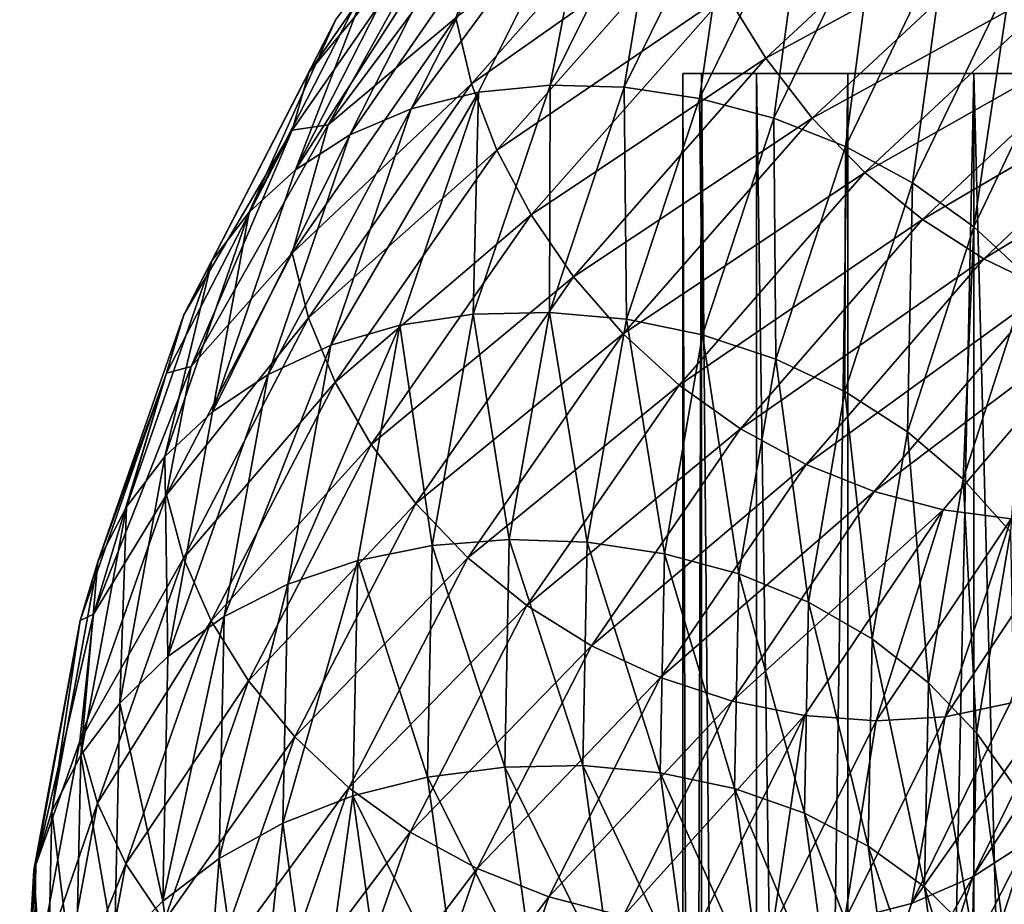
# Model space of a CAD drawing. Header units: metres. Extents: x -44 to 117, y -432 to 89.
# Tile 808 of 1056: x -19 to -14, y -98 to -93. Entities that reach past the tile are written whole.
import ezdxf

# ---------------------------------------------------------------- set-up
doc = ezdxf.new("R2010")
doc.units = ezdxf.units.M
doc.layers.add('solid_125568', color=7, linetype='CONTINUOUS')

msp = doc.modelspace()

# ---------------------------------------------------------------- linework, layer by layer
at = {"layer": 'solid_125568'}
for points in [[(-16.613228, -92.253319, 928.38562), (-17.472937, -93.495491, 927.002991), (-16.697144, -92.555527, 928.614624)], [(-17.331129, -93.215843, 926.772644), (-17.472937, -93.495491, 927.002991), (-16.613228, -92.253319, 928.38562)], [(-15.271184, -93.080353, 930.61969), (-15.062137, -93.419586, 930.648987), (-13.876684, -92.320313, 931.801331)], [(-13.876684, -92.320313, 931.801331), (-15.062137, -93.419586, 930.648987), (-13.65105, -92.651527, 931.769104)], [(-15.976238, -92.393639, 925.645935), (-16.933756, -93.686722, 924.508911), (-16.318096, -92.462929, 925.84906)], [(-15.976238, -92.393639, 925.645935), (-16.578938, -93.599358, 924.338684), (-16.933756, -93.686722, 924.508911)], [(-16.697905, -93.20742, 928.994202), (-16.61487, -93.555992, 929.143616), (-15.565852, -92.368858, 930.443176)], [(-15.565852, -92.368858, 930.443176), (-16.61487, -93.555992, 929.143616), (-15.440388, -92.727272, 930.550537)], [(-16.200857, -93.561981, 924.19043), (-16.578938, -93.599358, 924.338684), (-15.976238, -92.393639, 925.645935)], [(-15.611917, -92.376022, 925.463074), (-16.200857, -93.561981, 924.19043), (-15.976238, -92.393639, 925.645935)], [(-15.808881, -93.573318, 924.066223), (-16.200857, -93.561981, 924.19043), (-15.611917, -92.376022, 925.463074)], [(-15.234187, -92.408241, 925.303284), (-15.808881, -93.573318, 924.066223), (-15.611917, -92.376022, 925.463074)], [(-15.412354, -93.63205, 923.968079), (-15.808881, -93.573318, 924.066223), (-15.234187, -92.408241, 925.303284)], [(-14.852083, -92.488449, 925.169556), (-15.412354, -93.63205, 923.968079), (-15.234187, -92.408241, 925.303284)], [(-16.318096, -92.462929, 925.84906), (-17.256823, -93.824371, 924.698364), (-16.62932, -92.584663, 926.068909)], [(-16.318096, -92.462929, 925.84906), (-16.933756, -93.686722, 924.508911), (-17.256823, -93.824371, 924.698364)], [(-15.020553, -93.736679, 923.898315), (-15.412354, -93.63205, 923.968079), (-14.852083, -92.488449, 925.169556)], [(-14.474535, -92.614594, 925.06488), (-15.020553, -93.736679, 923.898315), (-14.852083, -92.488449, 925.169556)], [(-16.697144, -92.555527, 928.614624), (-17.561171, -93.799919, 927.221863), (-17.371191, -93.77092, 927.817566)], [(-17.472937, -93.495491, 927.002991), (-17.561171, -93.799919, 927.221863), (-16.697144, -92.555527, 928.614624)], [(-16.44788, -92.534523, 929.196045), (-17.371191, -93.77092, 927.817566), (-16.697905, -93.20742, 928.994202)], [(-16.697144, -92.555527, 928.614624), (-17.371191, -93.77092, 927.817566), (-16.44788, -92.534523, 929.196045)], [(-16.62932, -92.584663, 926.068909), (-17.542824, -94.007782, 924.902039), (-16.904829, -92.754539, 926.299988)], [(-16.62932, -92.584663, 926.068909), (-17.256823, -93.824371, 924.698364), (-17.542824, -94.007782, 924.902039)], [(-14.642682, -93.885544, 923.859375), (-15.020553, -93.736679, 923.898315), (-14.474535, -92.614594, 925.06488)], [(-14.110384, -92.784492, 924.992554), (-14.642682, -93.885544, 923.859375), (-14.474535, -92.614594, 925.06488)], [(-15.062137, -93.419586, 930.648987), (-14.817174, -93.736504, 930.636963), (-13.65105, -92.651527, 931.769104)], [(-13.65105, -92.651527, 931.769104), (-14.817174, -93.736504, 930.636963), (-13.396049, -92.953415, 931.690796)], [(-16.904829, -92.754539, 926.299988), (-17.542824, -94.007782, 924.902039), (-17.140255, -92.966881, 926.536438)], [(-16.61487, -93.555992, 929.143616), (-16.480928, -93.905128, 929.260925), (-15.440388, -92.727272, 930.550537)], [(-15.440388, -92.727272, 930.550537), (-16.480928, -93.905128, 929.260925), (-15.271184, -93.080353, 930.61969)], [(-14.287966, -94.077026, 923.853699), (-14.642682, -93.885544, 923.859375), (-14.110384, -92.784492, 924.992554)], [(-13.768496, -92.995987, 924.95575), (-14.287966, -94.077026, 923.853699), (-14.110384, -92.784492, 924.992554)], [(-17.140255, -92.966881, 926.536438), (-17.787193, -94.23111, 925.114563), (-17.331129, -93.215843, 926.772644)], [(-17.542824, -94.007782, 924.902039), (-17.787193, -94.23111, 925.114563), (-17.140255, -92.966881, 926.536438)], [(-14.817174, -93.736504, 930.636963), (-14.540331, -94.022743, 930.58197), (-13.396049, -92.953415, 931.690796)], [(-13.396049, -92.953415, 931.690796), (-14.540331, -94.022743, 930.58197), (-13.116034, -93.218277, 931.566162)], [(-13.964933, -94.308769, 923.882385), (-14.287966, -94.077026, 923.853699), (-13.768496, -92.995987, 924.95575)], [(-13.457108, -93.246231, 924.956543), (-13.964933, -94.308769, 923.882385), (-13.768496, -92.995987, 924.95575)], [(-16.480928, -93.905128, 929.260925), (-16.300274, -94.246635, 929.344238), (-15.271184, -93.080353, 930.61969)], [(-15.271184, -93.080353, 930.61969), (-16.300274, -94.246635, 929.344238), (-15.062137, -93.419586, 930.648987)], [(-17.331129, -93.215843, 926.772644), (-17.985291, -94.488327, 925.330872), (-17.472937, -93.495491, 927.002991)], [(-17.787193, -94.23111, 925.114563), (-17.985291, -94.488327, 925.330872), (-17.331129, -93.215843, 926.772644)], [(-16.697905, -93.20742, 928.994202), (-17.562008, -94.447243, 927.597107), (-16.61487, -93.555992, 929.143616)], [(-17.371191, -93.77092, 927.817566), (-17.562008, -94.447243, 927.597107), (-16.697905, -93.20742, 928.994202)], [(-14.540331, -94.022743, 930.58197), (-14.236314, -94.27092, 930.483398), (-13.116034, -93.218277, 931.566162)], [(-13.116034, -93.218277, 931.566162), (-14.236314, -94.27092, 930.483398), (-12.817673, -93.442215, 931.399597)], [(-13.679074, -94.574745, 923.943359), (-13.964933, -94.308769, 923.882385), (-13.457108, -93.246231, 924.956543)], [(-16.300274, -94.246635, 929.344238), (-16.077085, -94.572289, 929.391724), (-15.062137, -93.419586, 930.648987)], [(-15.062137, -93.419586, 930.648987), (-16.077085, -94.572289, 929.391724), (-14.817174, -93.736504, 930.636963)], [(-14.236314, -94.27092, 930.483398), (-13.912369, -94.477478, 930.344971), (-12.817673, -93.442215, 931.399597)], [(-12.817673, -93.442215, 931.399597), (-13.912369, -94.477478, 930.344971), (-12.508077, -93.622162, 931.196899)], [(-17.472937, -93.495491, 927.002991), (-18.132442, -94.773323, 925.545715), (-17.561171, -93.799919, 927.221863)], [(-17.985291, -94.488327, 925.330872), (-18.132442, -94.773323, 925.545715), (-17.472937, -93.495491, 927.002991)], [(-15.402517, -93.5, 337.264374), (-15.402539, -125.699997, 337.264557), (-15.5, -125.699997, 339)], [(-15.5, -93.5, 339), (-15.5, -125.699997, 339), (-15.402539, -125.699997, 340.735443)], [(-15.402517, -93.5, 337.264374), (-15.5, -125.699997, 339), (-15.5, -93.5, 339)], [(-15.402516, -93.5, 340.735657), (-15.5, -93.5, 339), (-15.402539, -125.699997, 340.735443)], [(-15.402517, -93.5, 337.264374), (-15.5, -93.5, 339), (-15.402516, -93.5, 340.735657)], [(-15.402517, -93.5, 337.264374), (-15.111382, -125.699997, 335.550934), (-15.402539, -125.699997, 337.264557)], [(-15.402516, -93.5, 340.735657), (-15.402539, -125.699997, 340.735443), (-15.111382, -125.699997, 342.449066)], [(-15.402517, -93.5, 337.264374), (-15.111362, -93.5, 335.550842), (-15.111382, -125.699997, 335.550934)], [(-15.402517, -93.5, 337.264374), (-15.402516, -93.5, 340.735657), (-15.111361, -93.5, 342.449158)], [(-15.402517, -93.5, 337.264374), (-15.111361, -93.5, 342.449158), (-15.111362, -93.5, 335.550842)], [(-15.111361, -93.5, 342.449158), (-15.402516, -93.5, 340.735657), (-15.111382, -125.699997, 342.449066)], [(-14.630223, -93.5, 333.880768), (-14.630192, -125.699997, 333.880676), (-15.111382, -125.699997, 335.550934)], [(-15.111362, -93.5, 335.550842), (-14.630223, -93.5, 333.880768), (-15.111382, -125.699997, 335.550934)], [(-15.111361, -93.5, 342.449158), (-15.111382, -125.699997, 342.449066), (-14.630192, -125.699997, 344.119324)], [(-15.111362, -93.5, 335.550842), (-15.111361, -93.5, 342.449158), (-14.630218, -93.5, 344.119263)], [(-15.111362, -93.5, 335.550842), (-14.630218, -93.5, 344.119263), (-14.630223, -93.5, 333.880768)], [(-14.630218, -93.5, 344.119263), (-15.111361, -93.5, 342.449158), (-14.630192, -125.699997, 344.119324)], [(-14.630223, -93.5, 333.880768), (-13.965068, -93.5, 332.274902), (-14.630192, -125.699997, 333.880676)], [(-14.630223, -93.5, 333.880768), (-14.630218, -93.5, 344.119263), (-13.965055, -93.5, 345.725128)], [(-14.630223, -93.5, 333.880768), (-13.965055, -93.5, 345.725128), (-13.965068, -93.5, 332.274902)], [(-13.965055, -93.5, 345.725128), (-14.630218, -93.5, 344.119263), (-14.630192, -125.699997, 344.119324)], [(-13.965068, -93.5, 332.274902), (-13.965017, -125.699997, 332.274811), (-14.630192, -125.699997, 333.880676)], [(-13.965055, -93.5, 345.725128), (-14.630192, -125.699997, 344.119324), (-13.965017, -125.699997, 345.725189)], [(-13.965068, -93.5, 332.274902), (-13.124198, -93.5, 330.753448), (-13.965017, -125.699997, 332.274811)], [(-13.965068, -93.5, 332.274902), (-13.965055, -93.5, 345.725128), (-13.124176, -93.5, 347.246582)], [(-13.965068, -93.5, 332.274902), (-13.124176, -93.5, 347.246582), (-13.124198, -93.5, 330.753448)], [(-13.965055, -93.5, 345.725128), (-13.965017, -125.699997, 345.725189), (-13.124225, -125.699997, 347.24649)], [(-13.124176, -93.5, 347.246582), (-13.965055, -93.5, 345.725128), (-13.124225, -125.699997, 347.24649)], [(-13.124198, -93.5, 330.753448), (-13.124225, -125.699997, 330.75351), (-13.965017, -125.699997, 332.274811)], [(-17.562008, -94.447243, 927.597107), (-17.474693, -94.788719, 927.752197), (-16.61487, -93.555992, 929.143616)], [(-16.61487, -93.555992, 929.143616), (-17.474693, -94.788719, 927.752197), (-16.480928, -93.905128, 929.260925)], [(-16.578938, -93.599358, 924.338684), (-17.357204, -94.93354, 923.117004), (-16.933756, -93.686722, 924.508911)], [(-16.578938, -93.599358, 924.338684), (-16.993452, -94.827667, 922.980774), (-17.357204, -94.93354, 923.117004)], [(-16.605906, -94.770058, 922.868286), (-16.993452, -94.827667, 922.980774), (-16.578938, -93.599358, 924.338684)], [(-16.200857, -93.561981, 924.19043), (-16.605906, -94.770058, 922.868286), (-16.578938, -93.599358, 924.338684)], [(-16.20413, -94.759995, 922.780823), (-16.605906, -94.770058, 922.868286), (-16.200857, -93.561981, 924.19043)], [(-15.808881, -93.573318, 924.066223), (-16.20413, -94.759995, 922.780823), (-16.200857, -93.561981, 924.19043)], [(-15.797684, -94.796722, 922.719482), (-16.20413, -94.759995, 922.780823), (-15.808881, -93.573318, 924.066223)], [(-15.412354, -93.63205, 923.968079), (-15.797684, -94.796722, 922.719482), (-15.808881, -93.573318, 924.066223)], [(-15.396075, -94.879288, 922.685852), (-15.797684, -94.796722, 922.719482), (-15.412354, -93.63205, 923.968079)], [(-15.020553, -93.736679, 923.898315), (-15.396075, -94.879288, 922.685852), (-15.412354, -93.63205, 923.968079)], [(-13.912369, -94.477478, 930.344971), (-13.576264, -94.639732, 930.171814), (-12.508077, -93.622162, 931.196899)], [(-16.933756, -93.686722, 924.508911), (-17.688446, -95.087494, 923.275024), (-17.256823, -93.824371, 924.698364)], [(-16.933756, -93.686722, 924.508911), (-17.357204, -94.93354, 923.117004), (-17.688446, -95.087494, 923.275024)], [(-16.077085, -94.572289, 929.391724), (-15.815569, -94.873901, 929.40155), (-14.817174, -93.736504, 930.636963)], [(-14.817174, -93.736504, 930.636963), (-15.815569, -94.873901, 929.40155), (-14.540331, -94.022743, 930.58197)], [(-15.008773, -95.006584, 922.681458), (-15.396075, -94.879288, 922.685852), (-15.020553, -93.736679, 923.898315)], [(-14.642682, -93.885544, 923.859375), (-15.008773, -95.006584, 922.681458), (-15.020553, -93.736679, 923.898315)], [(-17.561171, -93.799919, 927.221863), (-18.223986, -95.080017, 925.754028), (-18.093262, -95.044754, 926.360046)], [(-18.132442, -94.773323, 925.545715), (-18.223986, -95.080017, 925.754028), (-17.561171, -93.799919, 927.221863)], [(-17.371191, -93.77092, 927.817566), (-18.093262, -95.044754, 926.360046), (-17.562008, -94.447243, 927.597107)], [(-17.561171, -93.799919, 927.221863), (-18.093262, -95.044754, 926.360046), (-17.371191, -93.77092, 927.817566)], [(-17.256823, -93.824371, 924.698364), (-17.981693, -95.284752, 923.450439), (-17.542824, -94.007782, 924.902039)], [(-17.256823, -93.824371, 924.698364), (-17.688446, -95.087494, 923.275024), (-17.981693, -95.284752, 923.450439)], [(-17.474693, -94.788719, 927.752197), (-17.333799, -95.128052, 927.880005), (-16.480928, -93.905128, 929.260925)], [(-16.480928, -93.905128, 929.260925), (-17.333799, -95.128052, 927.880005), (-16.300274, -94.246635, 929.344238)], [(-14.645255, -95.177544, 922.707825), (-15.008773, -95.006584, 922.681458), (-14.642682, -93.885544, 923.859375)], [(-14.287966, -94.077026, 923.853699), (-14.645255, -95.177544, 922.707825), (-14.642682, -93.885544, 923.859375)], [(-17.542824, -94.007782, 924.902039), (-17.981693, -95.284752, 923.450439), (-17.787193, -94.23111, 925.114563)], [(-15.815569, -94.873901, 929.40155), (-15.520018, -95.143417, 929.371765), (-14.540331, -94.022743, 930.58197)], [(-14.540331, -94.022743, 930.58197), (-15.520018, -95.143417, 929.371765), (-14.236314, -94.27092, 930.483398)], [(-14.314245, -95.390327, 922.765503), (-14.645255, -95.177544, 922.707825), (-14.287966, -94.077026, 923.853699)], [(-13.964933, -94.308769, 923.882385), (-14.314245, -95.390327, 922.765503), (-14.287966, -94.077026, 923.853699)], [(-17.787193, -94.23111, 925.114563), (-18.232231, -95.51931, 923.638367), (-17.985291, -94.488327, 925.330872)], [(-17.981693, -95.284752, 923.450439), (-18.232231, -95.51931, 923.638367), (-17.787193, -94.23111, 925.114563)], [(-17.333799, -95.128052, 927.880005), (-17.143751, -95.457344, 927.978455), (-16.300274, -94.246635, 929.344238)], [(-16.300274, -94.246635, 929.344238), (-17.143751, -95.457344, 927.978455), (-16.077085, -94.572289, 929.391724)], [(-15.520018, -95.143417, 929.371765), (-15.195439, -95.373749, 929.301331), (-14.236314, -94.27092, 930.483398)], [(-14.236314, -94.27092, 930.483398), (-15.195439, -95.373749, 929.301331), (-13.912369, -94.477478, 930.344971)], [(-14.021327, -95.639206, 922.851807), (-14.314245, -95.390327, 922.765503), (-13.964933, -94.308769, 923.882385)], [(-13.679074, -94.574745, 923.943359), (-14.021327, -95.639206, 922.851807), (-13.964933, -94.308769, 923.882385)], [(-17.562008, -94.447243, 927.597107), (-18.224888, -95.722511, 926.124817), (-17.474693, -94.788719, 927.752197)], [(-18.093262, -95.044754, 926.360046), (-18.224888, -95.722511, 926.124817), (-17.562008, -94.447243, 927.597107)], [(-15.195439, -95.373749, 929.301331), (-14.849577, -95.561737, 929.193237), (-13.912369, -94.477478, 930.344971)], [(-13.912369, -94.477478, 930.344971), (-14.849577, -95.561737, 929.193237), (-13.576264, -94.639732, 930.171814)], [(-17.985291, -94.488327, 925.330872), (-18.435305, -95.78495, 923.834045), (-18.132442, -94.773323, 925.545715)], [(-18.232231, -95.51931, 923.638367), (-18.435305, -95.78495, 923.834045), (-17.985291, -94.488327, 925.330872)], [(-17.143751, -95.457344, 927.978455), (-16.908962, -95.768677, 928.045288), (-16.077085, -94.572289, 929.391724)], [(-16.077085, -94.572289, 929.391724), (-16.908962, -95.768677, 928.045288), (-15.815569, -94.873901, 929.40155)], [(-13.771305, -95.917404, 922.963318), (-14.021327, -95.639206, 922.851807), (-13.679074, -94.574745, 923.943359)], [(-14.849577, -95.561737, 929.193237), (-14.490767, -95.705093, 929.051941), (-13.576264, -94.639732, 930.171814)], [(-13.576264, -94.639732, 930.171814), (-14.490767, -95.705093, 929.051941), (-13.235805, -94.755013, 929.968994)], [(-18.132442, -94.773323, 925.545715), (-18.586132, -96.075401, 924.032898), (-18.223986, -95.080017, 925.754028)], [(-18.435305, -95.78495, 923.834045), (-18.586132, -96.075401, 924.032898), (-18.132442, -94.773323, 925.545715)], [(-18.224888, -95.722511, 926.124817), (-18.134295, -96.056595, 926.285828), (-17.474693, -94.788719, 927.752197)], [(-17.474693, -94.788719, 927.752197), (-18.134295, -96.056595, 926.285828), (-17.333799, -95.128052, 927.880005)], [(-16.605906, -94.770058, 922.868286), (-16.822866, -95.989769, 921.514038), (-16.993452, -94.827667, 922.980774)], [(-16.415844, -95.958046, 921.463989), (-16.822866, -95.989769, 921.514038), (-16.605906, -94.770058, 922.868286)], [(-16.20413, -94.759995, 922.780823), (-16.415844, -95.958046, 921.463989), (-16.605906, -94.770058, 922.868286)], [(-16.00408, -95.972488, 921.440308), (-16.415844, -95.958046, 921.463989), (-16.20413, -94.759995, 922.780823)], [(-15.797684, -94.796722, 922.719482), (-16.00408, -95.972488, 921.440308), (-16.20413, -94.759995, 922.780823)], [(-15.597212, -96.032707, 921.443542), (-16.00408, -95.972488, 921.440308), (-15.797684, -94.796722, 922.719482)], [(-15.396075, -94.879288, 922.685852), (-15.597212, -96.032707, 921.443542), (-15.797684, -94.796722, 922.719482)], [(-14.490767, -95.705093, 929.051941), (-14.12738, -95.801537, 928.881653), (-13.235805, -94.755013, 929.968994)], [(-13.235805, -94.755013, 929.968994), (-14.12738, -95.801537, 928.881653), (-13.767949, -95.849037, 928.686523)], [(-16.993452, -94.827667, 922.980774), (-17.584053, -96.192474, 921.691528), (-17.357204, -94.93354, 923.117004)], [(-16.993452, -94.827667, 922.980774), (-17.21549, -96.067863, 921.589966), (-17.584053, -96.192474, 921.691528)], [(-16.822866, -95.989769, 921.514038), (-17.21549, -96.067863, 921.589966), (-16.993452, -94.827667, 922.980774)], [(-16.908962, -95.768677, 928.045288), (-16.633867, -96.054169, 928.078369), (-15.815569, -94.873901, 929.40155)], [(-15.815569, -94.873901, 929.40155), (-16.633867, -96.054169, 928.078369), (-15.520018, -95.143417, 929.371765)], [(-15.204865, -96.138161, 921.474365), (-15.597212, -96.032707, 921.443542), (-15.396075, -94.879288, 922.685852)], [(-15.008773, -95.006584, 922.681458), (-15.204865, -96.138161, 921.474365), (-15.396075, -94.879288, 922.685852)], [(-17.357204, -94.93354, 923.117004), (-17.919724, -96.362915, 921.817505), (-17.688446, -95.087494, 923.275024)], [(-17.357204, -94.93354, 923.117004), (-17.584053, -96.192474, 921.691528), (-17.919724, -96.362915, 921.817505)], [(-14.836664, -96.28833, 921.533569), (-15.204865, -96.138161, 921.474365), (-15.008773, -95.006584, 922.681458)], [(-14.645255, -95.177544, 922.707825), (-14.836664, -96.28833, 921.533569), (-15.008773, -95.006584, 922.681458)], [(-18.093262, -95.044754, 926.360046), (-18.609802, -96.350586, 924.835571), (-18.224888, -95.722511, 926.124817)], [(-18.223986, -95.080017, 925.754028), (-18.609802, -96.350586, 924.835571), (-18.093262, -95.044754, 926.360046)], [(-18.223986, -95.080017, 925.754028), (-18.679943, -96.384392, 924.230347), (-18.609802, -96.350586, 924.835571)], [(-18.586132, -96.075401, 924.032898), (-18.679943, -96.384392, 924.230347), (-18.223986, -95.080017, 925.754028)], [(-17.688446, -95.087494, 923.275024), (-18.216894, -96.574188, 921.96405), (-17.981693, -95.284752, 923.450439)], [(-17.688446, -95.087494, 923.275024), (-17.919724, -96.362915, 921.817505), (-18.216894, -96.574188, 921.96405)], [(-18.134295, -96.056595, 926.285828), (-17.988062, -96.385712, 926.424805), (-17.333799, -95.128052, 927.880005)], [(-17.333799, -95.128052, 927.880005), (-17.988062, -96.385712, 926.424805), (-17.143751, -95.457344, 927.978455)], [(-16.633867, -96.054169, 928.078369), (-16.322973, -96.306061, 928.075378), (-15.520018, -95.143417, 929.371765)], [(-15.520018, -95.143417, 929.371765), (-16.322973, -96.306061, 928.075378), (-15.195439, -95.373749, 929.301331)], [(-14.501427, -96.481903, 921.620789), (-14.836664, -96.28833, 921.533569), (-14.645255, -95.177544, 922.707825)], [(-14.314245, -95.390327, 922.765503), (-14.501427, -96.481903, 921.620789), (-14.645255, -95.177544, 922.707825)], [(-17.981693, -95.284752, 923.450439), (-18.216894, -96.574188, 921.96405), (-18.232231, -95.51931, 923.638367)], [(-16.322973, -96.306061, 928.075378), (-15.981528, -96.517609, 928.03479), (-15.195439, -95.373749, 929.301331)], [(-15.195439, -95.373749, 929.301331), (-15.981528, -96.517609, 928.03479), (-14.849577, -95.561737, 929.193237)], [(-14.204769, -96.71347, 921.73291), (-14.501427, -96.481903, 921.620789), (-14.314245, -95.390327, 922.765503)], [(-14.021327, -95.639206, 922.851807), (-14.204769, -96.71347, 921.73291), (-14.314245, -95.390327, 922.765503)], [(-17.988062, -96.385712, 926.424805), (-17.790798, -96.702286, 926.539063), (-17.143751, -95.457344, 927.978455)], [(-17.143751, -95.457344, 927.978455), (-17.790798, -96.702286, 926.539063), (-16.908962, -95.768677, 928.045288)], [(-18.232231, -95.51931, 923.638367), (-18.470764, -96.820091, 922.12677), (-18.435305, -95.78495, 923.834045)], [(-18.216894, -96.574188, 921.96405), (-18.470764, -96.820091, 922.12677), (-18.232231, -95.51931, 923.638367)], [(-15.981528, -96.517609, 928.03479), (-15.617686, -96.686058, 927.958984), (-14.849577, -95.561737, 929.193237)], [(-14.849577, -95.561737, 929.193237), (-15.617686, -96.686058, 927.958984), (-14.490767, -95.705093, 929.051941)], [(-13.951533, -96.976524, 921.866089), (-14.204769, -96.71347, 921.73291), (-14.021327, -95.639206, 922.851807)], [(-13.771305, -95.917404, 922.963318), (-13.951533, -96.976524, 921.866089), (-14.021327, -95.639206, 922.851807)], [(-18.224888, -95.722511, 926.124817), (-18.680902, -97.021858, 924.596619), (-18.134295, -96.056595, 926.285828)], [(-18.609802, -96.350586, 924.835571), (-18.680902, -97.021858, 924.596619), (-18.224888, -95.722511, 926.124817)], [(-15.617686, -96.686058, 927.958984), (-15.240257, -96.809525, 927.851501), (-14.490767, -95.705093, 929.051941)], [(-14.490767, -95.705093, 929.051941), (-15.240257, -96.809525, 927.851501), (-14.12738, -95.801537, 928.881653)], [(-18.435305, -95.78495, 923.834045), (-18.676512, -97.094238, 922.301453), (-18.586132, -96.075401, 924.032898)], [(-18.470764, -96.820091, 922.12677), (-18.676512, -97.094238, 922.301453), (-18.435305, -95.78495, 923.834045)], [(-17.790798, -96.702286, 926.539063), (-17.547098, -96.998718, 926.626221), (-16.908962, -95.768677, 928.045288)], [(-16.908962, -95.768677, 928.045288), (-17.547098, -96.998718, 926.626221), (-16.633867, -96.054169, 928.078369)], [(-15.240257, -96.809525, 927.851501), (-14.858079, -96.886169, 927.71582), (-14.12738, -95.801537, 928.881653)], [(-14.12738, -95.801537, 928.881653), (-14.858079, -96.886169, 927.71582), (-14.480122, -96.914375, 927.555115)], [(-14.12738, -95.801537, 928.881653), (-14.480122, -96.914375, 927.555115), (-13.767949, -95.849037, 928.686523)], [(-13.767949, -95.849037, 928.686523), (-14.480122, -96.914375, 927.555115), (-14.115467, -96.892723, 927.372437)], [(-13.42115, -95.845734, 928.470337), (-14.115467, -96.892723, 927.372437), (-13.773201, -96.819794, 927.170776)], [(-13.767949, -95.849037, 928.686523), (-14.115467, -96.892723, 927.372437), (-13.42115, -95.845734, 928.470337)], [(-13.746544, -97.264381, 922.016785), (-13.951533, -96.976524, 921.866089), (-13.771305, -95.917404, 922.963318)], [(-16.822866, -95.989769, 921.514038), (-16.847664, -97.210663, 920.144897), (-17.21549, -96.067863, 921.589966)], [(-16.440042, -97.157249, 920.132751), (-16.847664, -97.210663, 920.144897), (-16.822866, -95.989769, 921.514038)], [(-16.415844, -95.958046, 921.463989), (-16.440042, -97.157249, 920.132751), (-16.822866, -95.989769, 921.514038)], [(-16.027664, -97.149384, 920.146973), (-16.440042, -97.157249, 920.132751), (-16.415844, -95.958046, 921.463989)], [(-16.00408, -95.972488, 921.440308), (-16.027664, -97.149384, 920.146973), (-16.415844, -95.958046, 921.463989)], [(-15.620187, -97.187241, 920.187378), (-16.027664, -97.149384, 920.146973), (-16.00408, -95.972488, 921.440308)], [(-15.597212, -96.032707, 921.443542), (-15.620187, -97.187241, 920.187378), (-16.00408, -95.972488, 921.440308)], [(-15.227277, -97.270821, 920.253784), (-15.620187, -97.187241, 920.187378), (-15.597212, -96.032707, 921.443542)], [(-15.204865, -96.138161, 921.474365), (-15.227277, -97.270821, 920.253784), (-15.597212, -96.032707, 921.443542)], [(-18.586132, -96.075401, 924.032898), (-18.829308, -97.390175, 922.484009), (-18.679943, -96.384392, 924.230347)], [(-18.676512, -97.094238, 922.301453), (-18.829308, -97.390175, 922.484009), (-18.586132, -96.075401, 924.032898)], [(-18.680902, -97.021858, 924.596619), (-18.588057, -97.348335, 924.763794), (-18.134295, -96.056595, 926.285828)], [(-18.134295, -96.056595, 926.285828), (-18.588057, -97.348335, 924.763794), (-17.988062, -96.385712, 926.424805)], [(-17.21549, -96.067863, 921.589966), (-17.610048, -97.452599, 920.250549), (-17.584053, -96.192474, 921.691528)], [(-17.21549, -96.067863, 921.589966), (-17.240879, -97.309242, 920.18396), (-17.610048, -97.452599, 920.250549)], [(-17.547098, -96.998718, 926.626221), (-17.261578, -97.267448, 926.683716), (-16.633867, -96.054169, 928.078369)], [(-16.633867, -96.054169, 928.078369), (-17.261578, -97.267448, 926.683716), (-16.322973, -96.306061, 928.075378)], [(-16.847664, -97.210663, 920.144897), (-17.240879, -97.309242, 920.18396), (-17.21549, -96.067863, 921.589966)], [(-14.8586, -97.400185, 920.34613), (-15.227277, -97.270821, 920.253784), (-15.204865, -96.138161, 921.474365)], [(-14.836664, -96.28833, 921.533569), (-14.8586, -97.400185, 920.34613), (-15.204865, -96.138161, 921.474365)], [(-17.584053, -96.192474, 921.691528), (-17.94631, -97.639542, 920.344177), (-17.919724, -96.362915, 921.817505)], [(-17.584053, -96.192474, 921.691528), (-17.610048, -97.452599, 920.250549), (-17.94631, -97.639542, 920.344177)], [(-14.522964, -97.574516, 920.463196), (-14.8586, -97.400185, 920.34613), (-14.836664, -96.28833, 921.533569)], [(-14.501427, -96.481903, 921.620789), (-14.522964, -97.574516, 920.463196), (-14.836664, -96.28833, 921.533569)], [(-18.609802, -96.350586, 924.835571), (-18.91334, -97.673477, 923.267578), (-18.680902, -97.021858, 924.596619)], [(-18.679943, -96.384392, 924.230347), (-18.91334, -97.673477, 923.267578), (-18.609802, -96.350586, 924.835571)], [(-17.261578, -97.267448, 926.683716), (-16.938904, -97.50103, 926.708801), (-16.322973, -96.306061, 928.075378)], [(-16.322973, -96.306061, 928.075378), (-16.938904, -97.50103, 926.708801), (-15.981528, -96.517609, 928.03479)], [(-18.679943, -96.384392, 924.230347), (-18.924324, -97.701447, 922.670349), (-18.91334, -97.673477, 923.267578)], [(-18.829308, -97.390175, 922.484009), (-18.924324, -97.701447, 922.670349), (-18.679943, -96.384392, 924.230347)], [(-18.588057, -97.348335, 924.763794), (-18.438145, -97.666954, 924.914246), (-17.988062, -96.385712, 926.424805)], [(-17.988062, -96.385712, 926.424805), (-18.438145, -97.666954, 924.914246), (-17.790798, -96.702286, 926.539063)], [(-17.919724, -96.362915, 921.817505), (-18.244013, -97.864815, 920.461548), (-18.216894, -96.574188, 921.96405)], [(-17.919724, -96.362915, 921.817505), (-17.94631, -97.639542, 920.344177), (-18.244013, -97.864815, 920.461548)], [(-14.225958, -97.788742, 920.601379), (-14.522964, -97.574516, 920.463196), (-14.501427, -96.481903, 921.620789)], [(-14.204769, -96.71347, 921.73291), (-14.225958, -97.788742, 920.601379), (-14.501427, -96.481903, 921.620789)], [(-16.938904, -97.50103, 926.708801), (-16.584505, -97.693062, 926.699524), (-15.981528, -96.517609, 928.03479)], [(-15.981528, -96.517609, 928.03479), (-16.584505, -97.693062, 926.699524), (-15.617686, -96.686058, 927.958984)], [(-13.969533, -97.736801, 925.858704), (-13.683225, -97.55127, 925.658813), (-13.185601, -96.523293, 926.726501)], [(-13.461534, -96.69519, 926.953735), (-13.969533, -97.736801, 925.858704), (-13.185601, -96.523293, 926.726501)], [(-18.216894, -96.574188, 921.96405), (-18.244013, -97.864815, 920.461548), (-18.470764, -96.820091, 922.12677)], [(-18.438145, -97.666954, 924.914246), (-18.235903, -97.970467, 925.044983), (-17.790798, -96.702286, 926.539063)], [(-17.790798, -96.702286, 926.539063), (-18.235903, -97.970467, 925.044983), (-17.547098, -96.998718, 926.626221)], [(-16.584505, -97.693062, 926.699524), (-16.20685, -97.841217, 926.657532), (-15.617686, -96.686058, 927.958984)], [(-15.617686, -96.686058, 927.958984), (-16.20685, -97.841217, 926.657532), (-15.240257, -96.809525, 927.851501)], [(-14.292929, -97.877151, 926.045227), (-13.969533, -97.736801, 925.858704), (-13.461534, -96.69519, 926.953735)], [(-13.773201, -96.819794, 927.170776), (-14.292929, -97.877151, 926.045227), (-13.461534, -96.69519, 926.953735)], [(-13.972403, -98.036629, 920.75647), (-14.225958, -97.788742, 920.601379), (-14.204769, -96.71347, 921.73291)], [(-13.951533, -96.976524, 921.866089), (-13.972403, -98.036629, 920.75647), (-14.204769, -96.71347, 921.73291)], [(-18.470764, -96.820091, 922.12677), (-18.498318, -98.122063, 920.598877), (-18.676512, -97.094238, 922.301453)], [(-18.244013, -97.864815, 920.461548), (-18.498318, -98.122063, 920.598877), (-18.470764, -96.820091, 922.12677)], [(-16.20685, -97.841217, 926.657532), (-15.815126, -97.944046, 926.585449), (-15.240257, -96.809525, 927.851501)], [(-15.240257, -96.809525, 927.851501), (-15.815126, -97.944046, 926.585449), (-14.858079, -96.886169, 927.71582)], [(-14.115467, -96.892723, 927.372437), (-14.292929, -97.877151, 926.045227), (-13.773201, -96.819794, 927.170776)], [(-15.815126, -97.944046, 926.585449), (-15.418537, -98.000145, 926.485901), (-14.858079, -96.886169, 927.71582)], [(-14.858079, -96.886169, 927.71582), (-15.418537, -98.000145, 926.485901), (-15.026384, -98.008339, 926.361267)], [(-14.858079, -96.886169, 927.71582), (-15.026384, -98.008339, 926.361267), (-14.480122, -96.914375, 927.555115)], [(-14.480122, -96.914375, 927.555115), (-15.026384, -98.008339, 926.361267), (-14.648052, -97.967667, 926.213684)], [(-14.115467, -96.892723, 927.372437), (-14.648052, -97.967667, 926.213684), (-14.292929, -97.877151, 926.045227)], [(-14.480122, -96.914375, 927.555115), (-14.648052, -97.967667, 926.213684), (-14.115467, -96.892723, 927.372437)], [(-13.767132, -98.311775, 920.924438), (-13.972403, -98.036629, 920.75647), (-13.951533, -96.976524, 921.866089)], [(-13.746544, -97.264381, 922.016785), (-13.767132, -98.311775, 920.924438), (-13.951533, -96.976524, 921.866089)], [(-18.680902, -97.021858, 924.596619), (-18.925329, -98.333786, 923.032043), (-18.588057, -97.348335, 924.763794)], [(-18.91334, -97.673477, 923.267578), (-18.925329, -98.333786, 923.032043), (-18.680902, -97.021858, 924.596619)], [(-18.235903, -97.970467, 925.044983), (-17.986061, -98.251602, 925.153137), (-17.547098, -96.998718, 926.626221)], [(-17.547098, -96.998718, 926.626221), (-17.986061, -98.251602, 925.153137), (-17.261578, -97.267448, 926.683716)], [(-18.676512, -97.094238, 922.301453), (-18.704391, -98.404701, 920.75238), (-18.829308, -97.390175, 922.484009)], [(-18.498318, -98.122063, 920.598877), (-18.704391, -98.404701, 920.75238), (-18.676512, -97.094238, 922.301453)], [(-16.440042, -97.157249, 920.132751), (-16.276266, -98.347595, 918.803955), (-16.847664, -97.210663, 920.144897)], [(-16.027664, -97.149384, 920.146973), (-15.86799, -98.31765, 918.856079), (-16.440042, -97.157249, 920.132751)], [(-15.86799, -98.31765, 918.856079), (-16.276266, -98.347595, 918.803955), (-16.440042, -97.157249, 920.132751)], [(-15.464561, -98.333366, 918.933655), (-15.86799, -98.31765, 918.856079), (-16.027664, -97.149384, 920.146973)], [(-15.620187, -97.187241, 920.187378), (-15.464561, -98.333366, 918.933655), (-16.027664, -97.149384, 920.146973)], [(-15.075581, -98.395302, 919.035583), (-15.464561, -98.333366, 918.933655), (-15.620187, -97.187241, 920.187378)], [(-15.227277, -97.270821, 920.253784), (-15.075581, -98.395302, 919.035583), (-15.620187, -97.187241, 920.187378)], [(-16.847664, -97.210663, 920.144897), (-16.679825, -98.422455, 918.778381), (-17.240879, -97.309242, 920.18396)], [(-16.276266, -98.347595, 918.803955), (-16.679825, -98.422455, 918.778381), (-16.847664, -97.210663, 920.144897)], [(-17.986061, -98.251602, 925.153137), (-17.693356, -98.503128, 925.23584), (-17.261578, -97.267448, 926.683716)], [(-17.261578, -97.267448, 926.683716), (-17.693356, -98.503128, 925.23584), (-16.938904, -97.50103, 926.708801)], [(-14.710642, -98.504066, 919.160889), (-15.075581, -98.395302, 919.035583), (-15.227277, -97.270821, 920.253784)], [(-14.8586, -97.400185, 920.34613), (-14.710642, -98.504066, 919.160889), (-15.227277, -97.270821, 920.253784)], [(-17.240879, -97.309242, 920.18396), (-17.434689, -98.703217, 918.812317), (-17.610048, -97.452599, 920.250549)], [(-17.240879, -97.309242, 920.18396), (-17.069138, -98.541321, 918.780701), (-17.434689, -98.703217, 918.812317)], [(-16.679825, -98.422455, 918.778381), (-17.069138, -98.541321, 918.780701), (-17.240879, -97.309242, 920.18396)], [(-14.025532, -98.597115, 924.548889), (-13.774845, -98.360771, 924.365051), (-13.438607, -97.326492, 925.4505)], [(-13.683225, -97.55127, 925.658813), (-14.025532, -98.597115, 924.548889), (-13.438607, -97.326492, 925.4505)], [(-18.925329, -98.333786, 923.032043), (-18.831284, -98.652519, 923.205566), (-18.588057, -97.348335, 924.763794)], [(-18.829308, -97.390175, 922.484009), (-18.857409, -98.7061, 920.918518), (-18.924324, -97.701447, 922.670349)], [(-18.704391, -98.404701, 920.75238), (-18.857409, -98.7061, 920.918518), (-18.829308, -97.390175, 922.484009)], [(-18.588057, -97.348335, 924.763794), (-18.831284, -98.652519, 923.205566), (-18.438145, -97.666954, 924.914246)], [(-14.378448, -98.659355, 919.3078), (-14.710642, -98.504066, 919.160889), (-14.8586, -97.400185, 920.34613)], [(-14.522964, -97.574516, 920.463196), (-14.378448, -98.659355, 919.3078), (-14.8586, -97.400185, 920.34613)], [(-17.610048, -97.452599, 920.250549), (-17.7677, -98.906471, 918.873657), (-17.94631, -97.639542, 920.344177)], [(-17.610048, -97.452599, 920.250549), (-17.434689, -98.703217, 918.812317), (-17.7677, -98.906471, 918.873657)], [(-17.693356, -98.503128, 925.23584), (-17.362564, -98.717926, 925.289917), (-16.938904, -97.50103, 926.708801)], [(-16.938904, -97.50103, 926.708801), (-17.362564, -98.717926, 925.289917), (-16.584505, -97.693062, 926.699524)], [(-14.318969, -98.7966, 924.720581), (-14.025532, -98.597115, 924.548889), (-13.683225, -97.55127, 925.658813)], [(-13.969533, -97.736801, 925.858704), (-14.318969, -98.7966, 924.720581), (-13.683225, -97.55127, 925.658813)], [(-14.084487, -98.856407, 919.471985), (-14.378448, -98.659355, 919.3078), (-14.522964, -97.574516, 920.463196)], [(-14.225958, -97.788742, 920.601379), (-14.084487, -98.856407, 919.471985), (-14.522964, -97.574516, 920.463196)], [(-17.94631, -97.639542, 920.344177), (-18.062532, -99.145599, 918.961975), (-18.244013, -97.864815, 920.461548)], [(-17.94631, -97.639542, 920.344177), (-17.7677, -98.906471, 918.873657), (-18.062532, -99.145599, 918.961975)], [(-18.91334, -97.673477, 923.267578), (-18.998634, -98.99514, 921.68396), (-18.925329, -98.333786, 923.032043)], [(-18.924324, -97.701447, 922.670349), (-18.998634, -98.99514, 921.68396), (-18.91334, -97.673477, 923.267578)], [(-18.924324, -97.701447, 922.670349), (-18.952543, -99.019638, 921.09375), (-18.998634, -98.99514, 921.68396)], [(-18.857409, -98.7061, 920.918518), (-18.952543, -99.019638, 921.09375), (-18.924324, -97.701447, 922.670349)], [(-18.831284, -98.652519, 923.205566), (-18.67939, -98.96048, 923.367798), (-18.438145, -97.666954, 924.914246)], [(-18.438145, -97.666954, 924.914246), (-18.67939, -98.96048, 923.367798), (-18.235903, -97.970467, 925.044983)], [(-17.362564, -98.717926, 925.289917), (-16.999235, -98.889954, 925.31311), (-16.584505, -97.693062, 926.699524)], [(-16.584505, -97.693062, 926.699524), (-16.999235, -98.889954, 925.31311), (-16.20685, -97.841217, 926.657532)], [(-14.65042, -98.953056, 924.875549), (-14.318969, -98.7966, 924.720581), (-13.969533, -97.736801, 925.858704)], [(-14.292929, -97.877151, 926.045227), (-14.65042, -98.953056, 924.875549), (-13.969533, -97.736801, 925.858704)], [(-13.833511, -99.089279, 919.648865), (-14.084487, -98.856407, 919.471985), (-14.225958, -97.788742, 920.601379)], [(-13.972403, -98.036629, 920.75647), (-13.833511, -99.089279, 919.648865), (-14.225958, -97.788742, 920.601379)], [(-16.999235, -98.889954, 925.31311), (-16.612055, -99.017296, 925.30603), (-16.20685, -97.841217, 926.657532)], [(-16.20685, -97.841217, 926.657532), (-16.612055, -99.017296, 925.30603), (-15.815126, -97.944046, 926.585449)], [(-18.244013, -97.864815, 920.461548), (-18.062532, -99.145599, 918.961975), (-18.498318, -98.122063, 920.598877)], [(-14.648052, -97.967667, 926.213684), (-14.65042, -98.953056, 924.875549), (-14.292929, -97.877151, 926.045227)]]:
    msp.add_3dface(points, dxfattribs=at)

doc.saveas('drawing.dxf')
